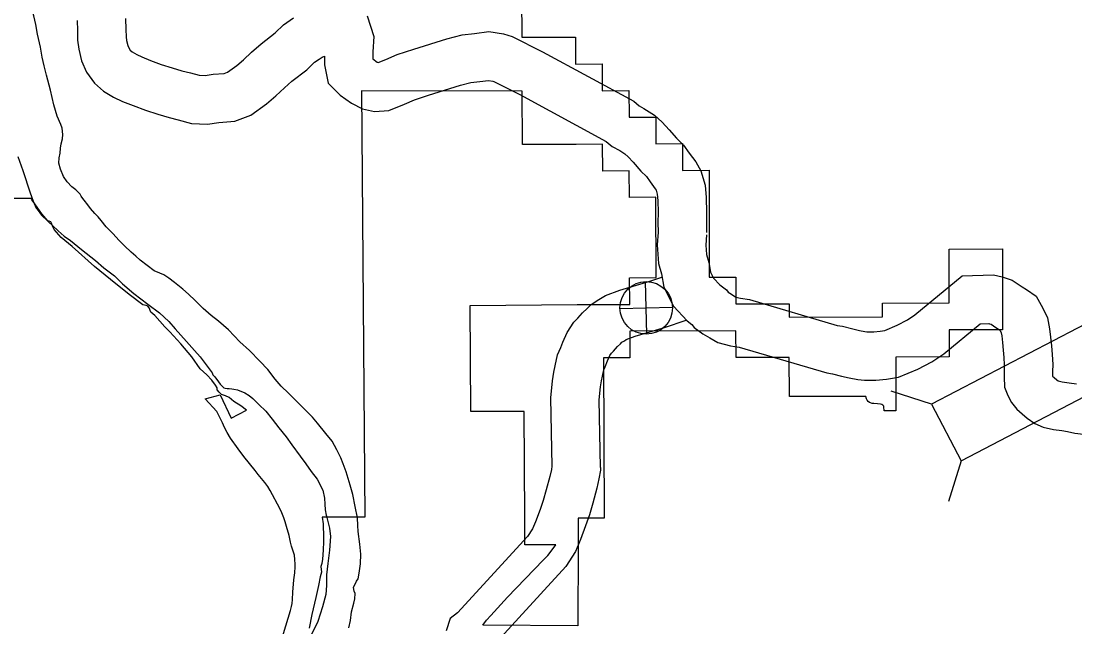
# Model space of a CAD drawing. Extents: x 1377389 to 1380723, y 1168351 to 1170484.
# Drawn here: x 1377588.4 to 1377653.7, y 1170061.5 to 1170099 of the extents above; entities that cross this region are included whole.
import ezdxf

# ---------------------------------------------------------------- set-up
doc = ezdxf.new("R2010")
doc.units = 0
doc.layers.add('B_Fill', color=7, linetype='Continuous')

msp = doc.modelspace()

# ---------------------------------------------------------------- linework, layer by layer
at = {"layer": 'B_Fill'}
for p, q in [((1377619.407, 1170101.359), (1377619.422, 1170098.022)), ((1377619.422, 1170098.022), (1377622.741, 1170098.023)), ((1377622.741, 1170098.023), (1377622.748, 1170096.351)), ((1377622.748, 1170096.351), (1377624.401, 1170096.366)), ((1377624.401, 1170096.366), (1377624.406, 1170094.697)), ((1377619.438, 1170094.685), (1377609.489, 1170094.7)), ((1377609.489, 1170094.7), (1377609.705, 1170068.301)), ((1377619.459, 1170091.374), (1377619.438, 1170094.685)), ((1377624.406, 1170094.697), (1377626.059, 1170094.715)), ((1377626.059, 1170094.715), (1377626.065, 1170093.061)), ((1377626.065, 1170093.061), (1377627.715, 1170093.077)), ((1377627.715, 1170093.077), (1377627.719, 1170091.421)), ((1377622.78, 1170091.376), (1377619.459, 1170091.374)), ((1377624.422, 1170091.391), (1377622.78, 1170091.376)), ((1377624.43, 1170089.738), (1377624.422, 1170091.391)), ((1377627.719, 1170091.421), (1377629.368, 1170091.437)), ((1377629.368, 1170091.437), (1377629.371, 1170089.78)), ((1377626.077, 1170089.752), (1377624.43, 1170089.738)), ((1377626.083, 1170088.097), (1377626.077, 1170089.752)), ((1377629.371, 1170089.78), (1377631.023, 1170089.794)), ((1377631.023, 1170089.794), (1377631.033, 1170083.16)), ((1377589.025, 1170088.034), (1377587.676, 1170088.038)), ((1377589.069, 1170087.958), (1377589.025, 1170088.034)), ((1377589.212, 1170087.763), (1377589.069, 1170087.958)), ((1377627.728, 1170088.11), (1377626.083, 1170088.097)), ((1377627.741, 1170083.143), (1377627.728, 1170088.11)), ((1377589.444, 1170087.435), (1377589.212, 1170087.763)), ((1377589.674, 1170087.079), (1377589.444, 1170087.435)), ((1377590.053, 1170086.653), (1377589.674, 1170087.079)), ((1377590.145, 1170086.632), (1377590.053, 1170086.653)), ((1377590.248, 1170086.594), (1377590.145, 1170086.632)), ((1377590.286, 1170086.51), (1377590.248, 1170086.594)), ((1377590.361, 1170086.275), (1377590.286, 1170086.51)), ((1377590.455, 1170086.115), (1377590.361, 1170086.275)), ((1377590.892, 1170085.63), (1377590.455, 1170086.115)), ((1377591.558, 1170085.055), (1377590.892, 1170085.63)), ((1377592.937, 1170083.837), (1377591.558, 1170085.055)), ((1377645.894, 1170084.91), (1377649.197, 1170084.93)), ((1377645.896, 1170081.57), (1377645.894, 1170084.91)), ((1377649.197, 1170084.93), (1377649.199, 1170079.912)), ((1377593.948, 1170083.02), (1377592.937, 1170083.837)), ((1377595.097, 1170082.101), (1377593.948, 1170083.02)), ((1377626.101, 1170083.134), (1377627.741, 1170083.143)), ((1377626.107, 1170081.479), (1377626.101, 1170083.134)), ((1377627.168, 1170079.639), (1377627.093, 1170082.893)), ((1377631.033, 1170083.16), (1377632.684, 1170083.169)), ((1377632.684, 1170083.169), (1377632.686, 1170081.509)), ((1377595.935, 1170081.457), (1377595.097, 1170082.101)), ((1377596.154, 1170081.422), (1377595.935, 1170081.457)), ((1377596.246, 1170081.365), (1377596.154, 1170081.422)), ((1377596.326, 1170081.261), (1377596.246, 1170081.365)), ((1377616.214, 1170081.423), (1377622.857, 1170081.465)), ((1377616.259, 1170074.849), (1377616.214, 1170081.423)), ((1377622.857, 1170081.465), (1377626.107, 1170081.479)), ((1377632.686, 1170081.509), (1377635.989, 1170081.524)), ((1377635.989, 1170081.524), (1377635.99, 1170080.693)), ((1377641.768, 1170081.551), (1377645.896, 1170081.57)), ((1377641.769, 1170080.718), (1377641.768, 1170081.551)), ((1377596.441, 1170080.997), (1377596.326, 1170081.261)), ((1377596.682, 1170080.802), (1377596.441, 1170080.997)), ((1377597.295, 1170080.102), (1377596.682, 1170080.802)), ((1377625.503, 1170081.229), (1377628.758, 1170081.304)), ((1377635.99, 1170080.693), (1377641.769, 1170080.718)), ((1377597.624, 1170079.792), (1377597.295, 1170080.102)), ((1377598.291, 1170079.031), (1377597.624, 1170079.792)), ((1377632.689, 1170079.85), (1377626.113, 1170079.825)), ((1377626.113, 1170079.825), (1377626.119, 1170078.171)), ((1377632.691, 1170078.19), (1377632.689, 1170079.85)), ((1377649.199, 1170079.912), (1377645.897, 1170079.9)), ((1377645.897, 1170079.9), (1377645.898, 1170078.23)), ((1377598.977, 1170078.242), (1377598.291, 1170079.031)), ((1377599.503, 1170077.499), (1377598.977, 1170078.242)), ((1377626.119, 1170078.171), (1377624.484, 1170078.166)), ((1377624.484, 1170078.166), (1377624.53, 1170068.247)), ((1377635.993, 1170078.2), (1377632.691, 1170078.19)), ((1377635.996, 1170075.776), (1377635.993, 1170078.2)), ((1377645.898, 1170078.23), (1377642.596, 1170078.22)), ((1377642.596, 1170078.22), (1377642.599, 1170074.885)), ((1377599.898, 1170077.123), (1377599.503, 1170077.499)), ((1377600.217, 1170076.795), (1377599.898, 1170077.123)), ((1377600.452, 1170076.485), (1377600.217, 1170076.795)), ((1377600.555, 1170076.325), (1377600.452, 1170076.485)), ((1377600.555, 1170076.184), (1377600.555, 1170076.325)), ((1377600.668, 1170076.052), (1377600.555, 1170076.184)), ((1377644.812, 1170075.308), (1377642.294, 1170076.103)), ((1377599.803, 1170075.627), (1377600.74, 1170075.878)), ((1377600.526, 1170074.851), (1377599.803, 1170075.627)), ((1377600.819, 1170075.911), (1377600.668, 1170076.052)), ((1377600.74, 1170075.878), (1377601.415, 1170074.431)), ((1377601.072, 1170075.827), (1377600.819, 1170075.911)), ((1377601.298, 1170075.723), (1377601.072, 1170075.827)), ((1377601.589, 1170075.46), (1377601.298, 1170075.723)), ((1377602.012, 1170075.207), (1377601.589, 1170075.46)), ((1377639.738, 1170075.781), (1377635.996, 1170075.776)), ((1377640.735, 1170075.783), (1377639.738, 1170075.781)), ((1377640.771, 1170075.635), (1377640.735, 1170075.783)), ((1377640.812, 1170075.551), (1377640.771, 1170075.635)), ((1377640.884, 1170075.465), (1377640.812, 1170075.551)), ((1377640.954, 1170075.414), (1377640.884, 1170075.465)), ((1377600.873, 1170074.141), (1377600.526, 1170074.851)), ((1377601.415, 1170074.431), (1377602.366, 1170074.936)), ((1377602.366, 1170074.936), (1377602.012, 1170075.207)), ((1377619.563, 1170074.853), (1377616.259, 1170074.849)), ((1377619.613, 1170068.262), (1377619.563, 1170074.853)), ((1377641.024, 1170075.382), (1377640.954, 1170075.414)), ((1377641.122, 1170075.354), (1377641.024, 1170075.382)), ((1377641.228, 1170075.341), (1377641.122, 1170075.354)), ((1377641.456, 1170075.324), (1377641.228, 1170075.341)), ((1377641.647, 1170075.301), (1377641.456, 1170075.324)), ((1377641.73, 1170075.28), (1377641.647, 1170075.301)), ((1377641.796, 1170075.242), (1377641.73, 1170075.28)), ((1377641.84, 1170075.191), (1377641.796, 1170075.242)), ((1377641.857, 1170075.135), (1377641.84, 1170075.191)), ((1377641.862, 1170074.884), (1377641.857, 1170075.135)), ((1377642.599, 1170074.885), (1377641.862, 1170074.884)), ((1377601, 1170073.861), (1377600.873, 1170074.141)), ((1377601.163, 1170073.556), (1377601, 1170073.861)), ((1377601.375, 1170073.192), (1377601.163, 1170073.556)), ((1377601.854, 1170072.533), (1377601.375, 1170073.192)), ((1377602.208, 1170072.059), (1377601.854, 1170072.533)), ((1377602.894, 1170071.189), (1377602.208, 1170072.059)), ((1377646.64, 1170071.796), (1377645.846, 1170069.278)), ((1377603.082, 1170070.958), (1377602.894, 1170071.189)), ((1377603.503, 1170070.465), (1377603.082, 1170070.958)), ((1377603.688, 1170070.214), (1377603.503, 1170070.465)), ((1377603.83, 1170069.969), (1377603.688, 1170070.214)), ((1377604.42, 1170068.846), (1377603.83, 1170069.969)), ((1377604.554, 1170068.587), (1377604.42, 1170068.846)), ((1377604.679, 1170068.26), (1377604.554, 1170068.587)), ((1377609.705, 1170068.301), (1377607.051, 1170068.311)), ((1377607.051, 1170068.311), (1377607.124, 1170067.89)), ((1377604.761, 1170068.026), (1377604.679, 1170068.26)), ((1377604.848, 1170067.738), (1377604.761, 1170068.026)), ((1377605, 1170067.166), (1377604.848, 1170067.738)), ((1377607.124, 1170067.89), (1377607.113, 1170067.699)), ((1377607.113, 1170067.699), (1377607.129, 1170067.248)), ((1377619.601, 1170066.598), (1377619.613, 1170068.262)), ((1377622.905, 1170068.25), (1377622.903, 1170066.585)), ((1377624.53, 1170068.247), (1377622.905, 1170068.25)), ((1377605.093, 1170066.764), (1377605, 1170067.166)), ((1377607.129, 1170067.248), (1377607.135, 1170066.797)), ((1377605.158, 1170066.519), (1377605.093, 1170066.764)), ((1377605.256, 1170066.214), (1377605.158, 1170066.519)), ((1377607.135, 1170066.797), (1377607.121, 1170066.271)), ((1377621.536, 1170066.59), (1377619.601, 1170066.598)), ((1377621.309, 1170066.285), (1377621.536, 1170066.59)), ((1377622.903, 1170066.585), (1377622.896, 1170061.592)), ((1377605.338, 1170065.953), (1377605.256, 1170066.214)), ((1377605.365, 1170065.68), (1377605.338, 1170065.953)), ((1377605.376, 1170065.408), (1377605.365, 1170065.68)), ((1377607.079, 1170065.708), (1377607.036, 1170065.443)), ((1377607.121, 1170066.271), (1377607.079, 1170065.708)), ((1377618.531, 1170063.354), (1377620.748, 1170065.652)), ((1377620.748, 1170065.652), (1377621.033, 1170065.936)), ((1377621.033, 1170065.936), (1377621.309, 1170066.285)), ((1377605.354, 1170064.864), (1377605.376, 1170065.24)), ((1377605.376, 1170065.24), (1377605.376, 1170065.408)), ((1377607.036, 1170065.443), (1377606.973, 1170065.262)), ((1377606.973, 1170065.262), (1377607.005, 1170064.901)), ((1377605.24, 1170063.672), (1377605.305, 1170064.423)), ((1377605.305, 1170064.423), (1377605.354, 1170064.864)), ((1377606.935, 1170064.618), (1377606.822, 1170064.082)), ((1377607.005, 1170064.901), (1377606.935, 1170064.618)), ((1377606.822, 1170064.082), (1377606.653, 1170063.33)), ((1377605.191, 1170062.975), (1377605.218, 1170063.209)), ((1377605.218, 1170063.209), (1377605.24, 1170063.672)), ((1377606.653, 1170063.33), (1377606.418, 1170062.287)), ((1377617.492, 1170062.216), (1377618.531, 1170063.354)), ((1377604.509, 1170060.633), (1377605.082, 1170062.54)), ((1377605.082, 1170062.54), (1377605.147, 1170062.774)), ((1377605.147, 1170062.774), (1377605.191, 1170062.975)), ((1377606.418, 1170062.287), (1377606.24, 1170061.442)), ((1377616.996, 1170061.615), (1377617.24, 1170061.924)), ((1377617.24, 1170061.924), (1377617.492, 1170062.216)), ((1377622.896, 1170061.592), (1377616.996, 1170061.615))]:
    msp.add_line(p, q, dxfattribs=at)
for points in [[(1377589.837, 1170096.25), (1377589.714, 1170096.787), (1377589.599, 1170097.405), (1377589.419, 1170098.202), (1377589.304, 1170098.81), (1377589.181, 1170099.338), (1377589.027, 1170099.935), (1377588.959, 1170100.223), (1377588.851, 1170100.561), (1377588.806, 1170100.77), (1377588.756, 1170101.16), (1377588.741, 1170101.37), (1377588.715, 1170101.609), (1377588.666, 1170101.999), (1377588.691, 1170102.169), (1377588.676, 1170102.369), (1377588.71, 1170102.62), (1377588.724, 1170102.861), (1377588.816, 1170103.164), (1377588.891, 1170103.366)], [(1377591.872, 1170099.052), (1377591.897, 1170098.436), (1377591.901, 1170097.842), (1377591.972, 1170097.271), (1377592.144, 1170096.562), (1377592.442, 1170095.856), (1377592.946, 1170095.178), (1377593.514, 1170094.685), (1377594.131, 1170094.312), (1377594.678, 1170094.048), (1377595.333, 1170093.789), (1377596.104, 1170093.495), (1377596.879, 1170093.257), (1377597.563, 1170093.051), (1377598.139, 1170092.909), (1377598.963, 1170092.688), (1377599.958, 1170092.639), (1377600.646, 1170092.748), (1377601.631, 1170092.82), (1377602.632, 1170093.205), (1377603.603, 1170093.902), (1377604.176, 1170094.388), (1377604.709, 1170094.886), (1377605.181, 1170095.31), (1377606.097, 1170096.011), (1377606.567, 1170096.468), (1377606.86, 1170096.67), (1377607.059, 1170096.782), (1377607.187, 1170096.84), (1377607.2, 1170096.318), (1377607.43, 1170095.171), (1377608.176, 1170094.438), (1377608.874, 1170093.93), (1377609.545, 1170093.58), (1377610.304, 1170093.425), (1377611.177, 1170093.487), (1377612.147, 1170093.869), (1377612.769, 1170094.139), (1377613.646, 1170094.428), (1377615.612, 1170095.044), (1377616.268, 1170095.216), (1377616.826, 1170095.272), (1377617.35, 1170095.337), (1377617.628, 1170095.297), (1377617.697, 1170095.276), (1377619.303, 1170094.465), (1377624.656, 1170091.56), (1377625.012, 1170091.261), (1377625.487, 1170091.013), (1377625.806, 1170090.811), (1377626.006, 1170090.626), (1377626.326, 1170090.287), (1377626.802, 1170089.734), (1377627.145, 1170089.389), (1377627.369, 1170089.076), (1377627.692, 1170088.637), (1377627.743, 1170088.552), (1377627.816, 1170088.295), (1377627.852, 1170087.915), (1377627.87, 1170087.173), (1377627.856, 1170086.552), (1377627.871, 1170085.949)], [(1377594.87, 1170099.169), (1377594.897, 1170098.505), (1377594.9, 1170098.038), (1377594.928, 1170097.81), (1377595.002, 1170097.504), (1377595.064, 1170097.357), (1377595.16, 1170097.229), (1377595.286, 1170097.119), (1377595.561, 1170096.953), (1377595.883, 1170096.798), (1377596.419, 1170096.586), (1377597.079, 1170096.334), (1377597.753, 1170096.127), (1377598.357, 1170095.945), (1377598.887, 1170095.814), (1377599.43, 1170095.668), (1377599.794, 1170095.651), (1377600.301, 1170095.731), (1377600.97, 1170095.78), (1377601.196, 1170095.867), (1377601.755, 1170096.268), (1377602.18, 1170096.629), (1377602.682, 1170097.098), (1377603.264, 1170097.621), (1377604.133, 1170098.286), (1377604.657, 1170098.795), (1377605.267, 1170099.216)], [(1377609.845, 1170099.334), (1377610.248, 1170098.058), (1377610.181, 1170097.112), (1377610.192, 1170096.681), (1377610.46, 1170096.486), (1377610.523, 1170096.453), (1377611, 1170096.642), (1377611.701, 1170096.945), (1377612.727, 1170097.284), (1377614.783, 1170097.929), (1377615.735, 1170098.177), (1377616.491, 1170098.254), (1377617.381, 1170098.364), (1377618.286, 1170098.233), (1377618.821, 1170098.069), (1377620.694, 1170097.123), (1377626.355, 1170094.052), (1377626.692, 1170093.768), (1377626.987, 1170093.614), (1377627.642, 1170093.199), (1377628.117, 1170092.76), (1377628.555, 1170092.296), (1377629.006, 1170091.772), (1377629.441, 1170091.335), (1377629.796, 1170090.84), (1377630.196, 1170090.296), (1377630.521, 1170089.749), (1377630.776, 1170088.853), (1377630.848, 1170088.094), (1377630.871, 1170087.175), (1377630.857, 1170086.554), (1377630.872, 1170085.94)], [(1377591.821, 1170088.552), (1377591.796, 1170088.567), (1377591.542, 1170088.761), (1377591.244, 1170089.075), (1377591.017, 1170089.389), (1377590.846, 1170089.846), (1377590.736, 1170090.224), (1377590.748, 1170090.554), (1377590.811, 1170090.836), (1377590.843, 1170091.157), (1377590.886, 1170091.419), (1377590.959, 1170091.721), (1377590.992, 1170091.992), (1377590.952, 1170092.392), (1377590.857, 1170092.61), (1377590.624, 1170093.135), (1377590.427, 1170093.841), (1377590.225, 1170094.737), (1377589.982, 1170095.672), (1377589.837, 1170096.25)], [(1377588.19, 1170090.631), (1377588.5, 1170089.778), (1377588.964, 1170088.387), (1377589.147, 1170087.871), (1377589.327, 1170087.445), (1377589.389, 1170087.376), (1377589.658, 1170087.002), (1377590.047, 1170086.632), (1377590.701, 1170086.027), (1377591.059, 1170085.695), (1377591.455, 1170085.435), (1377592.148, 1170084.881), (1377593.003, 1170084.201), (1377593.534, 1170083.754), (1377594.186, 1170083.239), (1377594.677, 1170082.761), (1377595.381, 1170082.147), (1377596.256, 1170081.498), (1377596.969, 1170080.955), (1377597.542, 1170080.418), (1377597.942, 1170079.967), (1377598.651, 1170079.174), (1377599.134, 1170078.635), (1377599.493, 1170078.233), (1377599.793, 1170077.83), (1377600.227, 1170077.24), (1377600.28, 1170077.131), (1377600.393, 1170076.994), (1377600.62, 1170076.689), (1377600.724, 1170076.542), (1377600.959, 1170076.317), (1377601.05, 1170076.299), (1377601.16, 1170076.282), (1377601.28, 1170076.285), (1377601.45, 1170076.259), (1377601.581, 1170076.232), (1377601.811, 1170076.188), (1377601.943, 1170076.131), (1377602.013, 1170076.113), (1377602.255, 1170076.009), (1377602.539, 1170075.835), (1377602.753, 1170075.65), (1377603.04, 1170075.357), (1377603.132, 1170075.289), (1377603.572, 1170074.87), (1377603.954, 1170074.378), (1377604.366, 1170073.848), (1377604.82, 1170073.288), (1377605.171, 1170072.796), (1377605.698, 1170072.088), (1377606.04, 1170071.606), (1377606.371, 1170071.144), (1377606.733, 1170070.652), (1377607.099, 1170069.98), (1377607.201, 1170069.482), (1377607.21, 1170069.112), (1377607.229, 1170068.772), (1377607.307, 1170068.443), (1377607.351, 1170068.284), (1377607.497, 1170067.627), (1377607.56, 1170067.107), (1377607.501, 1170066.265), (1377607.411, 1170065.452), (1377607.329, 1170064.739), (1377607.326, 1170064.078), (1377607.28, 1170063.526), (1377607.079, 1170062.76), (1377606.782, 1170061.861), (1377606.383, 1170061.04)], [(1377592.051, 1170088.315), (1377591.821, 1170088.552)], [(1377608.699, 1170061.468), (1377608.798, 1170061.921), (1377608.864, 1170062.443), (1377609.011, 1170062.978), (1377609.074, 1170063.26), (1377609.086, 1170063.58), (1377609.032, 1170063.729), (1377608.987, 1170063.958), (1377609.177, 1170064.344), (1377609.273, 1170064.496), (1377609.354, 1170064.849), (1377609.43, 1170065.421), (1377609.445, 1170066.023), (1377609.389, 1170066.642), (1377609.29, 1170067.431), (1377609.27, 1170067.801), (1377609.239, 1170068.261), (1377609.101, 1170068.978), (1377608.943, 1170069.705), (1377608.789, 1170070.292), (1377608.539, 1170071.117), (1377608.357, 1170071.603), (1377608.198, 1170071.98), (1377607.966, 1170072.475), (1377607.673, 1170073.018), (1377607.271, 1170073.499), (1377606.756, 1170074.137), (1377606.447, 1170074.51), (1377606.088, 1170074.872), (1377605.577, 1170075.36), (1377604.962, 1170075.995), (1377604.522, 1170076.425), (1377604.142, 1170076.856), (1377603.687, 1170077.456), (1377603.195, 1170077.965), (1377602.54, 1170078.629), (1377601.947, 1170079.155), (1377601.259, 1170079.909), (1377600.637, 1170080.435), (1377600.169, 1170080.784), (1377599.688, 1170081.232), (1377599.177, 1170081.72), (1377598.768, 1170082.111), (1377598.411, 1170082.422), (1377597.901, 1170082.84), (1377597.545, 1170083.102), (1377597.24, 1170083.305), (1377596.988, 1170083.409), (1377596.644, 1170083.56), (1377596.207, 1170083.88), (1377595.769, 1170084.22), (1377595.504, 1170084.463), (1377595.228, 1170084.707), (1377594.799, 1170085.097), (1377594.45, 1170085.459), (1377594.101, 1170085.851), (1377593.66, 1170086.29), (1377593.351, 1170086.673), (1377593.166, 1170086.899), (1377592.961, 1170087.114), (1377592.704, 1170087.418), (1377592.538, 1170087.635), (1377592.301, 1170087.929), (1377592.157, 1170088.116), (1377592.115, 1170088.185), (1377592.051, 1170088.315)], [(1377627.871, 1170085.949), (1377627.807, 1170085.169), (1377627.889, 1170084.013), (1377628.083, 1170083.379), (1377628.222, 1170082.545), (1377628.811, 1170081.375)], [(1377630.867, 1170085.779), (1377630.816, 1170085.151), (1377630.857, 1170084.567), (1377631.01, 1170084.068), (1377631.106, 1170083.486), (1377631.303, 1170083.097)], [(1377646.692, 1170083.242), (1377648.642, 1170083.302), (1377649.18, 1170083.182), (1377649.806, 1170082.985), (1377650.423, 1170082.574), (1377650.697, 1170082.401), (1377651.286, 1170081.994), (1377651.709, 1170081.254), (1377651.998, 1170080.652), (1377652.118, 1170079.973), (1377652.183, 1170079.454), (1377652.235, 1170078.909), (1377652.276, 1170078.388), (1377652.31, 1170077.764), (1377652.296, 1170077.335), (1377652.3, 1170077.093), (1377652.302, 1170077.038), (1377652.403, 1170076.949), (1377652.567, 1170076.805), (1377652.64, 1170076.755), (1377652.66, 1170076.746), (1377652.891, 1170076.691), (1377653.329, 1170076.635), (1377653.789, 1170076.554)], [(1377621.292, 1170071.462), (1377621.21, 1170075.704), (1377621.328, 1170076.741), (1377621.401, 1170077.278), (1377621.486, 1170077.673), (1377621.629, 1170078.358), (1377621.83, 1170078.805), (1377621.971, 1170079.151), (1377622.231, 1170079.75), (1377622.643, 1170080.376), (1377622.893, 1170080.621), (1377623.175, 1170080.957), (1377623.476, 1170081.231), (1377623.723, 1170081.472), (1377624.184, 1170081.782), (1377624.601, 1170082.023), (1377625.49, 1170082.358), (1377627.352, 1170082.916), (1377628.103, 1170083.169)], [(1377631.301, 1170083.107), (1377631.685, 1170082.698), (1377632.095, 1170082.388), (1377632.214, 1170082.231), (1377632.304, 1170082.167), (1377632.59, 1170081.989), (1377632.683, 1170081.938), (1377632.959, 1170081.866), (1377633.536, 1170081.776), (1377638.965, 1170080.179), (1377639.284, 1170080.131), (1377639.928, 1170079.962), (1377640.332, 1170079.871), (1377640.662, 1170079.803), (1377640.797, 1170079.792), (1377641.22, 1170079.787), (1377641.621, 1170079.827), (1377641.914, 1170079.874), (1377642.674, 1170080.197), (1377643.312, 1170080.523), (1377643.775, 1170080.829), (1377646.692, 1170083.242)], [(1377628.811, 1170081.375), (1377629.673, 1170080.459), (1377629.955, 1170080.245), (1377630.104, 1170080.048), (1377630.644, 1170079.667), (1377631.068, 1170079.403), (1377631.563, 1170079.128), (1377632.352, 1170078.925), (1377632.878, 1170078.843), (1377638.314, 1170077.243), (1377638.677, 1170077.189), (1377639.219, 1170077.046), (1377639.699, 1170076.939), (1377640.232, 1170076.828), (1377640.657, 1170076.793), (1377641.354, 1170076.785), (1377642.008, 1170076.851), (1377642.749, 1170076.97), (1377643.946, 1170077.477), (1377644.827, 1170077.929), (1377645.562, 1170078.414), (1377647.813, 1170080.275)], [(1377624.294, 1170071.378), (1377624.213, 1170075.563), (1377624.305, 1170076.371), (1377624.357, 1170076.758), (1377624.42, 1170077.047), (1377624.5, 1170077.428), (1377624.588, 1170077.626), (1377624.735, 1170077.986), (1377624.879, 1170078.316), (1377624.973, 1170078.459), (1377625.097, 1170078.581), (1377625.344, 1170078.875), (1377625.535, 1170079.049), (1377625.622, 1170079.134), (1377625.773, 1170079.235), (1377625.89, 1170079.303), (1377626.45, 1170079.514), (1377628.263, 1170080.058), (1377629.593, 1170080.506)], [(1377647.816, 1170080.275), (1377648.357, 1170080.292), (1377648.401, 1170080.282), (1377648.499, 1170080.251), (1377648.792, 1170080.056), (1377649.022, 1170079.911), (1377649.051, 1170079.86), (1377649.115, 1170079.726), (1377649.15, 1170079.525), (1377649.201, 1170079.124), (1377649.246, 1170078.649), (1377649.282, 1170078.189), (1377649.307, 1170077.732), (1377649.295, 1170077.358), (1377649.301, 1170076.999), (1377649.33, 1170076.364), (1377649.535, 1170075.85), (1377649.766, 1170075.406), (1377650.09, 1170074.989), (1377650.419, 1170074.699), (1377650.723, 1170074.431), (1377651.196, 1170074.109), (1377651.719, 1170073.886), (1377652.351, 1170073.736), (1377652.875, 1170073.669), (1377653.237, 1170073.605), (1377653.679, 1170073.518), (1377654.215, 1170073.438)], [(1377621.29, 1170071.466), (1377621.252, 1170071.26), (1377621.159, 1170070.825), (1377620.925, 1170069.993), (1377620.743, 1170069.347), (1377620.55, 1170068.781), (1377620.266, 1170068.025), (1377620.083, 1170067.581), (1377619.777, 1170067.111), (1377615.445, 1170062.398), (1377614.987, 1170062.03), (1377614.732, 1170061.277)], [(1377624.294, 1170071.378), (1377624.295, 1170071.217), (1377624.195, 1170070.675), (1377624.073, 1170070.103), (1377623.812, 1170069.18), (1377623.609, 1170068.455), (1377623.374, 1170067.769), (1377623.058, 1170066.928), (1377622.751, 1170066.178), (1377622.153, 1170065.263), (1377617.661, 1170060.376)]]:
    msp.add_lwpolyline(points, dxfattribs=at)
msp.add_lwpolyline([(1377655.35, 1170080.793), (1377644.812, 1170075.308), (1377646.64, 1170071.796), (1377657.178, 1170077.28)], close=True, dxfattribs=at)
msp.add_circle((1377627.13, 1170081.266), 1.628, dxfattribs=at)

doc.saveas('drawing.dxf')
